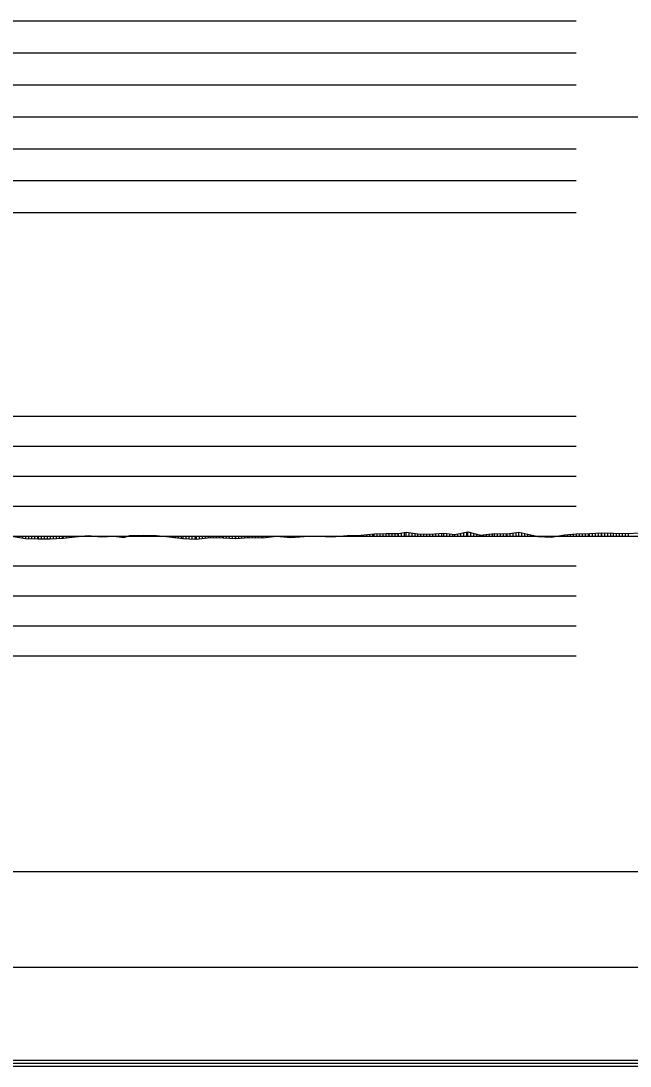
# Model space of a CAD drawing. Extents: x 2 to 10148, y 0 to 380.
# Drawn here: x 1101.7 to 1152.5, y 197.8 to 285 of the extents above; entities that cross this region are included whole.
import ezdxf

# ---------------------------------------------------------------- set-up
doc = ezdxf.new("R2010")
doc.units = 0
for name, color, linetype in [('POSUN_CARA', 7, 'Continuous'), ('POSUN_RASTR', 7, 'Continuous'), ('RYCHL_RASTR', 7, 'Continuous'), ('ZRYCHL_CARA', 7, 'Continuous'), ('ZRYCHL_RASTR', 7, 'Continuous')]:
    doc.layers.add(name, color=color, linetype=linetype)

msp = doc.modelspace()

# ---------------------------------------------------------------- linework, layer by layer
at = {"layer": 'POSUN_CARA'}
for p, q in [((1101.034, 241.948), (1102.035, 241.788)), ((1101.784, 242), (1101.784, 241.828)), ((1102.034, 242), (1102.034, 241.788)), ((1102.035, 242), (1102.035, 241.788)), ((1102.035, 241.788), (1103.112, 241.764)), ((1102.285, 242), (1102.285, 241.782)), ((1102.535, 242), (1102.535, 241.777)), ((1102.785, 242), (1102.785, 241.772)), ((1103.035, 242), (1103.035, 241.766)), ((1103.112, 242), (1103.112, 241.764)), ((1103.112, 241.764), (1104.113, 241.775)), ((1103.362, 242), (1103.362, 241.767)), ((1103.612, 242), (1103.612, 241.77)), ((1103.862, 242), (1103.862, 241.772)), ((1104.112, 242), (1104.112, 241.775)), ((1104.113, 242), (1104.113, 241.775)), ((1104.113, 241.775), (1105.187, 241.824)), ((1104.363, 242), (1104.363, 241.787)), ((1104.613, 242), (1104.613, 241.798)), ((1104.863, 242), (1104.863, 241.81)), ((1105.113, 242), (1105.113, 241.821)), ((1105.187, 242), (1105.187, 241.824)), ((1105.187, 241.824), (1106.198, 241.937)), ((1105.437, 242), (1105.437, 241.852)), ((1105.687, 242), (1105.687, 241.88)), ((1105.937, 242), (1105.937, 241.908)), ((1106.187, 242), (1106.187, 241.936)), ((1106.198, 241.937), (1107.274, 242.029)), ((1106.198, 242), (1106.198, 241.937)), ((1106.448, 242), (1106.448, 241.959)), ((1106.698, 242), (1106.698, 241.98)), ((1106.948, 242), (1106.948, 242.001)), ((1107.198, 242), (1107.198, 242.023)), ((1107.274, 242.029), (1108.357, 241.934)), ((1107.274, 242), (1107.274, 242.029)), ((1107.524, 242), (1107.524, 242.007)), ((1107.774, 242), (1107.774, 241.985)), ((1108.024, 242), (1108.024, 241.963)), ((1108.274, 242), (1108.274, 241.941)), ((1108.357, 241.934), (1109.448, 242.001)), ((1108.357, 242), (1108.357, 241.934)), ((1108.607, 242), (1108.607, 241.949)), ((1108.857, 242), (1108.857, 241.965)), ((1109.107, 242), (1109.107, 241.98)), ((1109.357, 242), (1109.357, 241.995)), ((1109.448, 242.001), (1110.25, 241.879)), ((1109.448, 242), (1109.448, 242.001)), ((1109.698, 242), (1109.698, 241.963)), ((1109.948, 242), (1109.948, 241.925)), ((1110.198, 242), (1110.198, 241.887)), ((1110.25, 241.879), (1110.745, 242.05)), ((1110.25, 242), (1110.25, 241.879)), ((1110.5, 242), (1110.5, 241.965)), ((1110.745, 242.05), (1111.883, 242.063)), ((1110.745, 242), (1110.745, 242.05)), ((1110.995, 242), (1110.995, 242.053)), ((1111.245, 242), (1111.245, 242.056)), ((1111.495, 242), (1111.495, 242.059)), ((1111.745, 242), (1111.745, 242.062)), ((1111.883, 242.063), (1112.962, 242.048)), ((1111.883, 242), (1111.883, 242.063)), ((1112.133, 242), (1112.133, 242.06)), ((1112.383, 242), (1112.383, 242.056)), ((1112.633, 242), (1112.633, 242.053)), ((1112.883, 242), (1112.883, 242.049)), ((1112.962, 242.048), (1114.017, 241.944)), ((1112.962, 242), (1112.962, 242.048)), ((1113.212, 242), (1113.212, 242.023)), ((1113.462, 242), (1113.462, 241.999)), ((1113.712, 242), (1113.712, 241.974)), ((1113.962, 242), (1113.962, 241.95)), ((1114.017, 242), (1114.017, 241.944)), ((1114.017, 241.944), (1115.164, 241.792)), ((1114.267, 242), (1114.267, 241.911)), ((1114.517, 242), (1114.517, 241.878)), ((1114.767, 242), (1114.767, 241.845)), ((1115.017, 242), (1115.017, 241.811)), ((1115.164, 242), (1115.164, 241.792)), ((1115.164, 241.792), (1116.294, 241.746)), ((1115.414, 242), (1115.414, 241.782)), ((1115.664, 242), (1115.664, 241.772)), ((1115.914, 242), (1115.914, 241.761)), ((1116.164, 242), (1116.164, 241.751)), ((1116.294, 242), (1116.294, 241.746)), ((1116.294, 241.746), (1117.454, 241.868)), ((1116.544, 242), (1116.544, 241.772)), ((1116.794, 242), (1116.794, 241.798)), ((1117.044, 242), (1117.044, 241.825)), ((1117.294, 242), (1117.294, 241.851)), ((1117.454, 242), (1117.454, 241.868)), ((1117.454, 241.868), (1118.539, 241.848)), ((1117.704, 242), (1117.704, 241.863)), ((1117.954, 242), (1117.954, 241.858)), ((1118.204, 242), (1118.204, 241.854)), ((1118.454, 242), (1118.454, 241.849)), ((1118.539, 242), (1118.539, 241.848)), ((1118.539, 241.848), (1119.575, 241.782)), ((1118.789, 242), (1118.789, 241.832)), ((1119.039, 242), (1119.039, 241.816)), ((1119.289, 242), (1119.289, 241.8)), ((1119.539, 242), (1119.539, 241.784)), ((1119.575, 242), (1119.575, 241.782)), ((1119.575, 241.782), (1120.696, 241.887)), ((1119.825, 242), (1119.825, 241.805)), ((1120.075, 242), (1120.075, 241.829)), ((1120.325, 242), (1120.325, 241.852)), ((1120.575, 242), (1120.575, 241.875)), ((1120.696, 242), (1120.696, 241.887)), ((1120.696, 241.887), (1121.84, 241.855)), ((1120.946, 242), (1120.946, 241.88)), ((1121.196, 242), (1121.196, 241.873)), ((1121.446, 242), (1121.446, 241.866)), ((1121.696, 242), (1121.696, 241.859)), ((1121.84, 242), (1121.84, 241.855)), ((1121.84, 241.855), (1122.981, 241.99)), ((1122.09, 242), (1122.09, 241.884)), ((1122.34, 242), (1122.34, 241.914)), ((1122.59, 242), (1122.59, 241.944)), ((1122.84, 242), (1122.84, 241.974)), ((1122.981, 242), (1122.981, 241.99)), ((1122.981, 241.99), (1124.175, 241.87)), ((1123.231, 242), (1123.231, 241.965)), ((1123.481, 242), (1123.481, 241.94)), ((1123.731, 242), (1123.731, 241.915)), ((1123.981, 242), (1123.981, 241.889)), ((1124.175, 242), (1124.175, 241.87)), ((1124.175, 241.87), (1125.306, 241.955)), ((1124.425, 242), (1124.425, 241.889)), ((1124.675, 242), (1124.675, 241.907)), ((1124.925, 242), (1124.925, 241.926)), ((1125.175, 242), (1125.175, 241.945)), ((1125.306, 242), (1125.306, 241.955)), ((1125.306, 241.955), (1126.499, 241.982)), ((1125.556, 242), (1125.556, 241.961)), ((1125.806, 242), (1125.806, 241.966)), ((1126.056, 242), (1126.056, 241.972)), ((1126.306, 242), (1126.306, 241.977)), ((1126.499, 242), (1126.499, 241.982)), ((1126.499, 241.982), (1127.637, 241.932)), ((1126.749, 242), (1126.749, 241.971)), ((1126.999, 242), (1126.999, 241.96)), ((1127.249, 242), (1127.249, 241.949)), ((1127.499, 242), (1127.499, 241.938)), ((1127.637, 241.932), (1128.88, 242.037)), ((1127.637, 242), (1127.637, 241.932)), ((1127.887, 242), (1127.887, 241.954)), ((1128.137, 242), (1128.137, 241.975)), ((1128.387, 242), (1128.387, 241.996)), ((1128.637, 242), (1128.637, 242.017)), ((1128.88, 242.037), (1130.021, 242.082)), ((1128.88, 242), (1128.88, 242.037)), ((1129.13, 242), (1129.13, 242.047)), ((1129.38, 242), (1129.38, 242.057)), ((1129.63, 242), (1129.63, 242.067)), ((1129.88, 242), (1129.88, 242.077)), ((1130.021, 242.082), (1131.124, 242.172)), ((1130.021, 242), (1130.021, 242.082)), ((1130.271, 242), (1130.271, 242.103)), ((1130.521, 242), (1130.521, 242.123)), ((1130.771, 242), (1130.771, 242.144)), ((1131.021, 242), (1131.021, 242.164)), ((1131.124, 242.172), (1132.143, 242.198)), ((1131.124, 242), (1131.124, 242.172)), ((1131.374, 242), (1131.374, 242.179)), ((1131.624, 242), (1131.624, 242.185)), ((1131.874, 242), (1131.874, 242.191)), ((1132.124, 242), (1132.124, 242.197)), ((1132.143, 242.198), (1133.153, 242.22)), ((1132.143, 242), (1132.143, 242.198)), ((1132.393, 242), (1132.393, 242.203)), ((1132.643, 242), (1132.643, 242.209)), ((1132.893, 242), (1132.893, 242.214)), ((1133.143, 242), (1133.143, 242.219)), ((1133.153, 242.22), (1133.809, 242.313)), ((1133.153, 242), (1133.153, 242.22)), ((1133.403, 242), (1133.403, 242.255)), ((1133.653, 242), (1133.653, 242.291)), ((1133.809, 242.313), (1134.77, 242.192)), ((1133.809, 242), (1133.809, 242.313)), ((1134.059, 242), (1134.059, 242.281)), ((1134.309, 242), (1134.309, 242.25)), ((1134.559, 242), (1134.559, 242.218)), ((1134.77, 242.192), (1135.777, 242.159)), ((1134.77, 242), (1134.77, 242.192)), ((1135.02, 242), (1135.02, 242.184)), ((1135.27, 242), (1135.27, 242.176)), ((1135.52, 242), (1135.52, 242.167)), ((1135.77, 242), (1135.77, 242.159)), ((1135.777, 242.159), (1136.94, 242.23)), ((1135.777, 242), (1135.777, 242.159)), ((1136.027, 242), (1136.027, 242.174)), ((1136.277, 242), (1136.277, 242.189)), ((1136.527, 242), (1136.527, 242.205)), ((1136.777, 242), (1136.777, 242.22)), ((1136.94, 242.23), (1137.876, 242.129)), ((1136.94, 242), (1136.94, 242.23)), ((1137.19, 242), (1137.19, 242.203)), ((1137.44, 242), (1137.44, 242.176)), ((1137.69, 242), (1137.69, 242.149)), ((1137.876, 242.129), (1138.945, 242.347)), ((1137.876, 242), (1137.876, 242.129)), ((1138.126, 242), (1138.126, 242.18)), ((1138.376, 242), (1138.376, 242.231)), ((1138.626, 242), (1138.626, 242.282)), ((1138.876, 242), (1138.876, 242.333)), ((1138.945, 242.347), (1140.013, 242.074)), ((1138.945, 242), (1138.945, 242.347)), ((1139.195, 242), (1139.195, 242.283)), ((1139.445, 242), (1139.445, 242.219)), ((1139.695, 242), (1139.695, 242.155)), ((1139.945, 242), (1139.945, 242.092)), ((1140.013, 242.074), (1141.167, 242.199)), ((1140.013, 242), (1140.013, 242.074)), ((1140.263, 242), (1140.263, 242.101)), ((1140.513, 242), (1140.513, 242.128)), ((1140.763, 242), (1140.763, 242.155)), ((1141.013, 242), (1141.013, 242.182)), ((1141.167, 242.199), (1142.245, 242.173)), ((1141.167, 242), (1141.167, 242.199)), ((1141.417, 242), (1141.417, 242.192)), ((1141.667, 242), (1141.667, 242.186)), ((1141.917, 242), (1141.917, 242.18)), ((1142.167, 242), (1142.167, 242.174)), ((1142.245, 242.173), (1143.203, 242.323)), ((1142.245, 242), (1142.245, 242.173)), ((1142.495, 242), (1142.495, 242.212)), ((1142.745, 242), (1142.745, 242.251)), ((1142.995, 242), (1142.995, 242.291)), ((1143.203, 242.323), (1143.702, 242.216)), ((1143.203, 242), (1143.203, 242.323)), ((1143.453, 242), (1143.453, 242.269)), ((1143.702, 242.216), (1144.811, 241.961)), ((1143.702, 242), (1143.702, 242.216)), ((1143.952, 242), (1143.952, 242.158)), ((1144.202, 242), (1144.202, 242.101)), ((1144.452, 242), (1144.452, 242.044)), ((1144.702, 242), (1144.702, 241.986)), ((1144.811, 242), (1144.811, 241.961)), ((1144.811, 241.961), (1145.906, 241.898)), ((1145.061, 242), (1145.061, 241.947)), ((1145.311, 242), (1145.311, 241.933)), ((1145.561, 242), (1145.561, 241.918)), ((1145.811, 242), (1145.811, 241.904)), ((1145.906, 241.898), (1147.012, 242.111)), ((1145.906, 242), (1145.906, 241.898)), ((1146.156, 242), (1146.156, 241.946)), ((1146.406, 242), (1146.406, 241.994)), ((1146.656, 242), (1146.656, 242.042)), ((1146.906, 242), (1146.906, 242.09)), ((1147.012, 242.111), (1148.03, 242.184)), ((1147.012, 242), (1147.012, 242.111)), ((1147.262, 242), (1147.262, 242.129)), ((1147.512, 242), (1147.512, 242.147)), ((1147.762, 242), (1147.762, 242.165)), ((1148.012, 242), (1148.012, 242.183)), ((1148.03, 242.184), (1149.095, 242.219)), ((1148.03, 242), (1148.03, 242.184)), ((1148.28, 242), (1148.28, 242.192)), ((1148.53, 242), (1148.53, 242.201)), ((1148.78, 242), (1148.78, 242.209)), ((1149.03, 242), (1149.03, 242.217)), ((1149.095, 242.219), (1150.125, 242.275)), ((1149.095, 242), (1149.095, 242.219)), ((1149.345, 242), (1149.345, 242.233)), ((1149.595, 242), (1149.595, 242.246)), ((1149.845, 242), (1149.845, 242.26)), ((1150.095, 242), (1150.095, 242.274)), ((1150.125, 242.275), (1151.095, 242.233)), ((1150.125, 242), (1150.125, 242.275)), ((1150.375, 242), (1150.375, 242.264)), ((1150.625, 242), (1150.625, 242.253)), ((1150.875, 242), (1150.875, 242.243)), ((1151.095, 242.233), (1152.119, 242.222)), ((1151.095, 242), (1151.095, 242.233)), ((1151.345, 242), (1151.345, 242.23)), ((1151.595, 242), (1151.595, 242.227)), ((1151.845, 242), (1151.845, 242.225)), ((1152.095, 242), (1152.095, 242.222)), ((1152.119, 242.222), (1153.461, 242.257)), ((1152.119, 242), (1152.119, 242.222)), ((1152.369, 242), (1152.369, 242.228))]:
    msp.add_line(p, q, dxfattribs=at)
at = {"layer": 'POSUN_RASTR'}
for p, q in [((952, 252), (1148, 252)), ((952, 249.5), (1148, 249.5)), ((952, 247), (1148, 247)), ((952, 244.5), (1148, 244.5)), ((631.22, 242), (1245.395, 242)), ((952, 239.5), (1148, 239.5)), ((952, 237), (1148, 237)), ((952, 234.5), (1148, 234.5)), ((952, 232), (1148, 232))]:
    msp.add_line(p, q, dxfattribs=at)
at = {"layer": 'RYCHL_RASTR'}
for p, q in [((631.22, 214), (1245.395, 214)), ((631.22, 206), (1245.395, 206)), ((631.22, 198.25), (1245.395, 198.25)), ((631.22, 198), (1245.395, 198)), ((631.22, 197.75), (1245.395, 197.75))]:
    msp.add_line(p, q, dxfattribs=at)
at = {"layer": 'ZRYCHL_CARA'}
msp.add_line((631.22, 277), (1245.395, 277), dxfattribs=at)
at = {"layer": 'ZRYCHL_RASTR'}
for p, q in [((952, 285), (1148, 285)), ((952, 282.333), (1148, 282.333)), ((952, 279.667), (1148, 279.667)), ((952, 274.333), (1148, 274.333)), ((952, 271.667), (1148, 271.667)), ((952, 269), (1148, 269))]:
    msp.add_line(p, q, dxfattribs=at)

doc.saveas('drawing.dxf')
